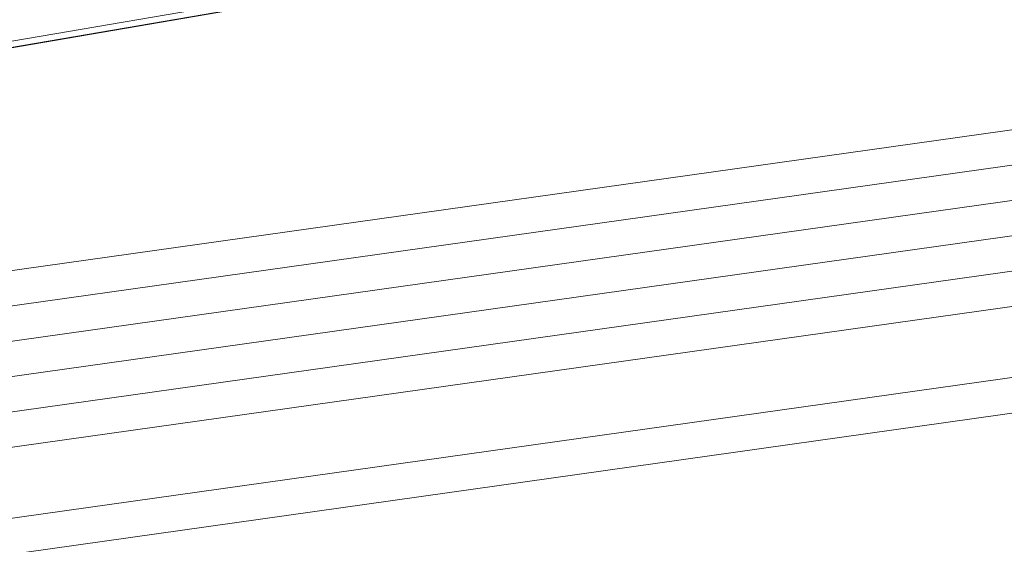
# Model space of a CAD drawing. Header units: metres. Extents: x -502 to 161, y -108 to 174.
# Tile 442 of 656: x -91.858 to -90.456, y -22.206 to -21.459. Entities that reach past the tile are written whole.
import ezdxf

# ---------------------------------------------------------------- set-up
doc = ezdxf.new("R2010")
doc.units = ezdxf.units.M
doc.header["$LTSCALE"] = 0.1
for name, color, linetype in [('BRI31-005.05-5p02-Koordinierung Lageplan 4. BA ZOB West 2022-06-15', 7, 'Continuous'), ('BRI31-005.06-5f07-Koordinierung Lageplan 4. BA ZOB Fernbusbahnh', 7, 'Continuous'), ('BRI32-005.02-5f05-Koordinierung Schemaplan 4 BA ZOB Teilbereich', 7, 'Continuous'), ('BRI32-005.03-5f06-Koordinierung Schemaplan 4 BA ZOB Teilbereich 2 Ost - Bahnhofsallee 2023-01-21', 7, 'Continuous')]:
    doc.layers.add(name, color=color, linetype=linetype)

msp = doc.modelspace()

# ---------------------------------------------------------------- linework, layer by layer
at = {"layer": 'BRI31-005.05-5p02-Koordinierung Lageplan 4. BA ZOB West 2022-06-15', "color": 250, "linetype": 'Continuous', "lineweight": 25, "true_color": 0x333333, "transparency": 33554687, "flags": 128}
msp.add_lwpolyline([(-56.5277, -14.4214), (-56.8867, -14.7024), (-57.7897, -15.4384), (-58.2967, -15.5914), (-58.9897, -15.6804), (-59.9817, -15.8044), (-61.6517, -16.0124), (-63.7667, -16.5514), (-69.5677, -17.5814), (-75.3107, -18.5214), (-81.5507, -19.6624), (-84.6277, -20.2574), (-93.6117, -21.7974), (-104.3677, -23.9574), (-121.7007, -27.2534), (-122.6037, -27.4204), (-126.1357, -28.0794), (-137.6177, -30.2574), (-150.2747, -32.6514), (-151.8687, -32.9574), (-154.1107, -33.3844)], dxfattribs=at)
at = {"layer": 'BRI31-005.05-5p02-Koordinierung Lageplan 4. BA ZOB West 2022-06-15', "color": 35, "linetype": 'Continuous', "lineweight": 13, "true_color": 0x99724c, "transparency": 33554687, "flags": 128}
msp.add_lwpolyline([(-56.5317, -14.4104), (-56.8937, -14.6954), (-57.7937, -15.4294), (-58.2987, -15.5824), (-58.9897, -15.6704), (-59.9837, -15.7944), (-61.6527, -16.0034), (-63.7687, -16.5424), (-69.5707, -17.5724), (-75.3137, -18.5124), (-81.5517, -19.6534), (-84.6287, -20.2484), (-93.6127, -21.7884), (-104.3697, -23.9484)], dxfattribs=at)
at = {"layer": 'BRI31-005.05-5p02-Koordinierung Lageplan 4. BA ZOB West 2022-06-15', "color": 7, "linetype": 'Continuous', "lineweight": 13, "transparency": 33554687, "flags": 128}
for points in [[(-56.3157, -15.2224), (-57.5557, -16.4444), (-57.8577, -16.6474), (-58.4507, -16.8154), (-61.1757, -17.3844), (-61.9767, -17.4564), (-64.0277, -17.6434), (-64.9707, -17.6534), (-68.0767, -17.9814), (-69.3327, -18.1394), (-75.2357, -19.0994), (-81.1487, -20.1794), (-82.3517, -20.3894), (-88.8127, -21.7384), (-93.4987, -22.3984), (-96.7147, -23.0684), (-98.6787, -23.4484)], [(-56.2557, -15.3044), (-57.4917, -16.5224), (-57.8147, -16.7394), (-58.4267, -16.9124), (-61.1557, -17.4824), (-61.9677, -17.5564), (-64.0227, -17.7434), (-64.9647, -17.7534), (-68.0667, -18.0804), (-69.3247, -18.1884), (-75.2267, -19.1484), (-81.1397, -20.2284), (-82.3427, -20.4384), (-88.8067, -21.7884), (-93.4907, -22.4484), (-96.7047, -23.1184), (-98.6687, -23.4984)], [(-61.4667, -16.5364), (-61.8967, -16.5874), (-64.8047, -17.0724), (-67.0677, -17.3534), (-81.2107, -19.8354), (-82.4137, -20.0454), (-83.9977, -20.3754), (-88.8717, -21.3944), (-93.5607, -22.0544), (-96.7847, -22.7254), (-98.7487, -23.1054), (-104.2927, -24.2564), (-104.8637, -24.3634), (-122.5617, -27.6464), (-126.0927, -28.3114), (-137.5747, -30.4814), (-151.2867, -33.0514), (-152.1117, -33.2054), (-156.9627, -34.1054), (-163.4867, -33.2114), (-174.4007, -31.5814), (-178.4277, -30.8814)], [(-61.4607, -16.5864), (-61.8897, -16.6374), (-64.7977, -17.1214), (-67.0607, -17.4024), (-81.2017, -19.8844), (-82.4047, -20.0944), (-83.9877, -20.4244), (-88.8627, -21.4434), (-93.5517, -22.1034), (-96.7747, -22.7744), (-98.7387, -23.1544), (-104.2827, -24.3054), (-104.8547, -24.4124), (-122.5527, -27.6954), (-126.0837, -28.3604), (-137.5657, -30.5304), (-151.2777, -33.1004), (-152.1027, -33.2544), (-156.9617, -34.1564), (-163.4937, -33.2604), (-174.4077, -31.6304), (-178.4347, -30.9304)], [(-178.4417, -30.9794), (-174.4147, -31.6794), (-163.5007, -33.3094), (-156.9607, -34.2074), (-152.0937, -33.3034), (-151.2687, -33.1494), (-137.5567, -30.5794), (-126.0747, -28.4094), (-122.5437, -27.7444), (-104.8457, -24.4614), (-104.2727, -24.3544), (-98.7287, -23.2034), (-96.7647, -22.8234), (-93.5427, -22.1524), (-88.8537, -21.4924), (-83.9777, -20.4734), (-82.3957, -20.1434), (-81.1927, -19.9334), (-67.0537, -17.4514), (-64.7907, -17.1704), (-61.8827, -16.6874), (-61.4547, -16.6364)], [(-61.4487, -16.6864), (-61.8757, -16.7374), (-64.7837, -17.2194), (-67.0467, -17.5004), (-81.1837, -19.9824), (-82.3867, -20.1924), (-83.9677, -20.5224), (-88.8447, -21.5414), (-93.5337, -22.2014), (-96.7547, -22.8724), (-98.7187, -23.2524), (-104.2627, -24.4034), (-104.8367, -24.5104), (-122.5347, -27.7934), (-126.0657, -28.4584), (-137.5477, -30.6284), (-151.2597, -33.1984), (-152.0847, -33.3524), (-156.9597, -34.2584), (-163.5077, -33.3584), (-174.4217, -31.7284), (-178.4487, -31.0284)], [(-178.4557, -31.0774), (-174.4287, -31.7774), (-163.5147, -33.4074), (-156.9587, -34.3094), (-152.0757, -33.4014), (-151.2507, -33.2474), (-137.5387, -30.6774), (-126.0567, -28.5074), (-122.5257, -27.8424), (-104.8277, -24.5594), (-104.2527, -24.4524), (-98.7087, -23.3014), (-96.7447, -22.9214), (-93.5247, -22.2504), (-88.8357, -21.5904), (-83.9577, -20.5714), (-82.3777, -20.2414), (-81.1747, -20.0314), (-67.0397, -17.5494), (-64.7767, -17.2684), (-61.8687, -16.7874), (-61.4427, -16.7364)], [(-178.4627, -31.1264), (-174.4357, -31.8264), (-163.5217, -33.4564), (-156.9577, -34.3604), (-152.0667, -33.4504), (-151.2417, -33.2964), (-137.5297, -30.7264), (-126.0477, -28.5564), (-122.5167, -27.8914), (-104.8187, -24.6084), (-104.2427, -24.5014), (-98.6987, -23.3504), (-96.7347, -22.9704), (-93.5157, -22.2994), (-88.8267, -21.6394), (-83.9477, -20.6204), (-82.3687, -20.2904), (-81.1657, -20.0804), (-67.0327, -17.5984), (-64.7697, -17.3174), (-61.8617, -16.8374), (-61.4367, -16.7864)]]:
    msp.add_lwpolyline(points, dxfattribs=at)
at = {"layer": 'BRI31-005.06-5f07-Koordinierung Lageplan 4. BA ZOB Fernbusbahnh', "color": 7, "linetype": 'Continuous', "lineweight": 9, "transparency": 33554687, "flags": 128}
for points in [[(-56.3157, -15.2224), (-57.5557, -16.4444), (-57.8577, -16.6474), (-58.4507, -16.8154), (-61.1757, -17.3844), (-61.9767, -17.4564), (-64.0277, -17.6434), (-64.9707, -17.6534), (-68.0767, -17.9814), (-69.3327, -18.1394), (-75.2357, -19.0994), (-81.1487, -20.1794), (-82.3517, -20.3894), (-88.8127, -21.7384), (-93.4987, -22.3984), (-96.7147, -23.0684), (-98.6787, -23.4484)], [(-56.2557, -15.3044), (-57.4917, -16.5224), (-57.8147, -16.7394), (-58.4267, -16.9124), (-61.1557, -17.4824), (-61.9677, -17.5564), (-64.0227, -17.7434), (-64.9647, -17.7534), (-68.0667, -18.0804), (-69.3247, -18.1884), (-75.2267, -19.1484), (-81.1397, -20.2284), (-82.3427, -20.4384), (-88.8067, -21.7884), (-93.4907, -22.4484), (-96.7047, -23.1184), (-98.6687, -23.4984)], [(-61.4667, -16.5364), (-61.8967, -16.5874), (-64.8047, -17.0724), (-67.0677, -17.3534), (-81.2107, -19.8354), (-82.4137, -20.0454), (-83.9977, -20.3754), (-88.8717, -21.3944), (-93.5607, -22.0544), (-96.7847, -22.7254), (-98.7487, -23.1054), (-104.2927, -24.2564), (-104.8637, -24.3634), (-122.5617, -27.6464), (-126.0927, -28.3114), (-137.5747, -30.4814), (-151.2867, -33.0514), (-152.1117, -33.2054), (-156.9627, -34.1054), (-163.4867, -33.2114), (-174.4007, -31.5814), (-178.4277, -30.8814)], [(-61.4607, -16.5864), (-61.8897, -16.6374), (-64.7977, -17.1214), (-67.0607, -17.4024), (-81.2017, -19.8844), (-82.4047, -20.0944), (-83.9877, -20.4244), (-88.8627, -21.4434), (-93.5517, -22.1034), (-96.7747, -22.7744), (-98.7387, -23.1544), (-104.2827, -24.3054), (-104.8547, -24.4124), (-122.5527, -27.6954), (-126.0837, -28.3604), (-137.5657, -30.5304), (-151.2777, -33.1004), (-152.1027, -33.2544), (-156.9617, -34.1564), (-163.4937, -33.2604), (-174.4077, -31.6304), (-178.4347, -30.9304)], [(-178.4417, -30.9794), (-174.4147, -31.6794), (-163.5007, -33.3094), (-156.9607, -34.2074), (-152.0937, -33.3034), (-151.2687, -33.1494), (-137.5567, -30.5794), (-126.0747, -28.4094), (-122.5437, -27.7444), (-104.8457, -24.4614), (-104.2727, -24.3544), (-98.7287, -23.2034), (-96.7647, -22.8234), (-93.5427, -22.1524), (-88.8537, -21.4924), (-83.9777, -20.4734), (-82.3957, -20.1434), (-81.1927, -19.9334), (-67.0537, -17.4514), (-64.7907, -17.1704), (-61.8827, -16.6874), (-61.4547, -16.6364)], [(-61.4487, -16.6864), (-61.8757, -16.7374), (-64.7837, -17.2194), (-67.0467, -17.5004), (-81.1837, -19.9824), (-82.3867, -20.1924), (-83.9677, -20.5224), (-88.8447, -21.5414), (-93.5337, -22.2014), (-96.7547, -22.8724), (-98.7187, -23.2524), (-104.2627, -24.4034), (-104.8367, -24.5104), (-122.5347, -27.7934), (-126.0657, -28.4584), (-137.5477, -30.6284), (-151.2597, -33.1984), (-152.0847, -33.3524), (-156.9597, -34.2584), (-163.5077, -33.3584), (-174.4217, -31.7284), (-178.4487, -31.0284)], [(-178.4557, -31.0774), (-174.4287, -31.7774), (-163.5147, -33.4074), (-156.9587, -34.3094), (-152.0757, -33.4014), (-151.2507, -33.2474), (-137.5387, -30.6774), (-126.0567, -28.5074), (-122.5257, -27.8424), (-104.8277, -24.5594), (-104.2527, -24.4524), (-98.7087, -23.3014), (-96.7447, -22.9214), (-93.5247, -22.2504), (-88.8357, -21.5904), (-83.9577, -20.5714), (-82.3777, -20.2414), (-81.1747, -20.0314), (-67.0397, -17.5494), (-64.7767, -17.2684), (-61.8687, -16.7874), (-61.4427, -16.7364)], [(-178.4627, -31.1264), (-174.4357, -31.8264), (-163.5217, -33.4564), (-156.9577, -34.3604), (-152.0667, -33.4504), (-151.2417, -33.2964), (-137.5297, -30.7264), (-126.0477, -28.5564), (-122.5167, -27.8914), (-104.8187, -24.6084), (-104.2427, -24.5014), (-98.6987, -23.3504), (-96.7347, -22.9704), (-93.5157, -22.2994), (-88.8267, -21.6394), (-83.9477, -20.6204), (-82.3687, -20.2904), (-81.1657, -20.0804), (-67.0327, -17.5984), (-64.7697, -17.3174), (-61.8617, -16.8374), (-61.4367, -16.7864)]]:
    msp.add_lwpolyline(points, dxfattribs=at)
at = {"layer": 'BRI32-005.02-5f05-Koordinierung Schemaplan 4 BA ZOB Teilbereich', "color": 250, "linetype": 'Continuous', "lineweight": 25, "true_color": 0x333333, "transparency": 33554687, "flags": 128}
msp.add_lwpolyline([(-56.5277, -14.4214), (-56.8867, -14.7024), (-57.7897, -15.4384), (-58.2967, -15.5914), (-58.9897, -15.6804), (-59.9817, -15.8044), (-61.6517, -16.0124), (-63.7667, -16.5514), (-69.5677, -17.5814), (-75.3107, -18.5214), (-81.5507, -19.6624), (-84.6277, -20.2574), (-93.6117, -21.7974), (-104.3677, -23.9574), (-121.7007, -27.2534), (-122.6037, -27.4204), (-126.1357, -28.0794), (-137.6177, -30.2574), (-150.2747, -32.6514), (-151.8687, -32.9574), (-154.1107, -33.3844)], dxfattribs=at)
at = {"layer": 'BRI32-005.02-5f05-Koordinierung Schemaplan 4 BA ZOB Teilbereich', "color": 35, "linetype": 'Continuous', "lineweight": 13, "true_color": 0x99724c, "transparency": 33554687, "flags": 128}
msp.add_lwpolyline([(-56.5317, -14.4104), (-56.8937, -14.6954), (-57.7937, -15.4294), (-58.2987, -15.5824), (-58.9897, -15.6704), (-59.9837, -15.7944), (-61.6527, -16.0034), (-63.7687, -16.5424), (-69.5707, -17.5724), (-75.3137, -18.5124), (-81.5517, -19.6534), (-84.6287, -20.2484), (-93.6127, -21.7884), (-104.3697, -23.9484)], dxfattribs=at)
at = {"layer": 'BRI32-005.02-5f05-Koordinierung Schemaplan 4 BA ZOB Teilbereich', "color": 7, "linetype": 'Continuous', "lineweight": 13, "transparency": 33554687, "flags": 128}
for points in [[(-56.3157, -15.2224), (-57.5557, -16.4444), (-57.8577, -16.6474), (-58.4507, -16.8154), (-61.1757, -17.3844), (-61.9767, -17.4564), (-64.0277, -17.6434), (-64.9707, -17.6534), (-68.0767, -17.9814), (-69.3327, -18.1394), (-75.2357, -19.0994), (-81.1487, -20.1794), (-82.3517, -20.3894), (-88.8127, -21.7384), (-93.4987, -22.3984), (-96.7147, -23.0684), (-98.6787, -23.4484)], [(-56.2557, -15.3044), (-57.4917, -16.5224), (-57.8147, -16.7394), (-58.4267, -16.9124), (-61.1557, -17.4824), (-61.9677, -17.5564), (-64.0227, -17.7434), (-64.9647, -17.7534), (-68.0667, -18.0804), (-69.3247, -18.1884), (-75.2267, -19.1484), (-81.1397, -20.2284), (-82.3427, -20.4384), (-88.8067, -21.7884), (-93.4907, -22.4484), (-96.7047, -23.1184), (-98.6687, -23.4984)]]:
    msp.add_lwpolyline(points, dxfattribs=at)
at = {"layer": 'BRI32-005.03-5f06-Koordinierung Schemaplan 4 BA ZOB Teilbereich 2 Ost - Bahnhofsallee 2023-01-21', "color": 250, "linetype": 'Continuous', "lineweight": 20, "true_color": 0x333333, "transparency": 33554687, "flags": 128}
msp.add_lwpolyline([(-56.5277, -14.4214), (-56.8867, -14.7024), (-57.7897, -15.4384), (-58.2967, -15.5914), (-58.9897, -15.6804), (-59.9817, -15.8044), (-61.6517, -16.0124), (-63.7667, -16.5514), (-69.5677, -17.5814), (-75.3107, -18.5214), (-81.5507, -19.6624), (-84.6277, -20.2574), (-93.6117, -21.7974), (-104.3677, -23.9574), (-121.7007, -27.2534), (-122.6037, -27.4204), (-126.1357, -28.0794), (-137.6177, -30.2574), (-150.2747, -32.6514), (-151.8687, -32.9574), (-154.1107, -33.3844)], dxfattribs=at)
at = {"layer": 'BRI32-005.03-5f06-Koordinierung Schemaplan 4 BA ZOB Teilbereich 2 Ost - Bahnhofsallee 2023-01-21', "color": 35, "linetype": 'Continuous', "lineweight": 9, "true_color": 0x99724c, "transparency": 33554687, "flags": 128}
msp.add_lwpolyline([(-56.5317, -14.4104), (-56.8937, -14.6954), (-57.7937, -15.4294), (-58.2987, -15.5824), (-58.9897, -15.6704), (-59.9837, -15.7944), (-61.6527, -16.0034), (-63.7687, -16.5424), (-69.5707, -17.5724), (-75.3137, -18.5124), (-81.5517, -19.6534), (-84.6287, -20.2484), (-93.6127, -21.7884), (-104.3697, -23.9484)], dxfattribs=at)
at = {"layer": 'BRI32-005.03-5f06-Koordinierung Schemaplan 4 BA ZOB Teilbereich 2 Ost - Bahnhofsallee 2023-01-21', "color": 7, "linetype": 'Continuous', "lineweight": 9, "transparency": 33554687, "flags": 128}
for points in [[(-56.3157, -15.2224), (-57.5557, -16.4444), (-57.8577, -16.6474), (-58.4507, -16.8154), (-61.1757, -17.3844), (-61.9767, -17.4564), (-64.0277, -17.6434), (-64.9707, -17.6534), (-68.0767, -17.9814), (-69.3327, -18.1394), (-75.2357, -19.0994), (-81.1487, -20.1794), (-82.3517, -20.3894), (-88.8127, -21.7384), (-93.4987, -22.3984), (-96.7147, -23.0684), (-98.6787, -23.4484)], [(-56.2557, -15.3044), (-57.4917, -16.5224), (-57.8147, -16.7394), (-58.4267, -16.9124), (-61.1557, -17.4824), (-61.9677, -17.5564), (-64.0227, -17.7434), (-64.9647, -17.7534), (-68.0667, -18.0804), (-69.3247, -18.1884), (-75.2267, -19.1484), (-81.1397, -20.2284), (-82.3427, -20.4384), (-88.8067, -21.7884), (-93.4907, -22.4484), (-96.7047, -23.1184), (-98.6687, -23.4984)], [(-61.4667, -16.5364), (-61.8967, -16.5874), (-64.8047, -17.0724), (-67.0677, -17.3534), (-81.2107, -19.8354), (-82.4137, -20.0454), (-83.9977, -20.3754), (-88.8717, -21.3944), (-93.5607, -22.0544), (-96.7847, -22.7254), (-98.7487, -23.1054), (-104.2927, -24.2564), (-104.8637, -24.3634), (-122.5617, -27.6464), (-126.0927, -28.3114), (-137.5747, -30.4814), (-151.2867, -33.0514), (-152.1117, -33.2054), (-156.9627, -34.1054), (-163.4867, -33.2114), (-174.4007, -31.5814), (-178.4277, -30.8814)], [(-61.4607, -16.5864), (-61.8897, -16.6374), (-64.7977, -17.1214), (-67.0607, -17.4024), (-81.2017, -19.8844), (-82.4047, -20.0944), (-83.9877, -20.4244), (-88.8627, -21.4434), (-93.5517, -22.1034), (-96.7747, -22.7744), (-98.7387, -23.1544), (-104.2827, -24.3054), (-104.8547, -24.4124), (-122.5527, -27.6954), (-126.0837, -28.3604), (-137.5657, -30.5304), (-151.2777, -33.1004), (-152.1027, -33.2544), (-156.9617, -34.1564), (-163.4937, -33.2604), (-174.4077, -31.6304), (-178.4347, -30.9304)], [(-178.4417, -30.9794), (-174.4147, -31.6794), (-163.5007, -33.3094), (-156.9607, -34.2074), (-152.0937, -33.3034), (-151.2687, -33.1494), (-137.5567, -30.5794), (-126.0747, -28.4094), (-122.5437, -27.7444), (-104.8457, -24.4614), (-104.2727, -24.3544), (-98.7287, -23.2034), (-96.7647, -22.8234), (-93.5427, -22.1524), (-88.8537, -21.4924), (-83.9777, -20.4734), (-82.3957, -20.1434), (-81.1927, -19.9334), (-67.0537, -17.4514), (-64.7907, -17.1704), (-61.8827, -16.6874), (-61.4547, -16.6364)], [(-61.4487, -16.6864), (-61.8757, -16.7374), (-64.7837, -17.2194), (-67.0467, -17.5004), (-81.1837, -19.9824), (-82.3867, -20.1924), (-83.9677, -20.5224), (-88.8447, -21.5414), (-93.5337, -22.2014), (-96.7547, -22.8724), (-98.7187, -23.2524), (-104.2627, -24.4034), (-104.8367, -24.5104), (-122.5347, -27.7934), (-126.0657, -28.4584), (-137.5477, -30.6284), (-151.2597, -33.1984), (-152.0847, -33.3524), (-156.9597, -34.2584), (-163.5077, -33.3584), (-174.4217, -31.7284), (-178.4487, -31.0284)], [(-178.4557, -31.0774), (-174.4287, -31.7774), (-163.5147, -33.4074), (-156.9587, -34.3094), (-152.0757, -33.4014), (-151.2507, -33.2474), (-137.5387, -30.6774), (-126.0567, -28.5074), (-122.5257, -27.8424), (-104.8277, -24.5594), (-104.2527, -24.4524), (-98.7087, -23.3014), (-96.7447, -22.9214), (-93.5247, -22.2504), (-88.8357, -21.5904), (-83.9577, -20.5714), (-82.3777, -20.2414), (-81.1747, -20.0314), (-67.0397, -17.5494), (-64.7767, -17.2684), (-61.8687, -16.7874), (-61.4427, -16.7364)], [(-178.4627, -31.1264), (-174.4357, -31.8264), (-163.5217, -33.4564), (-156.9577, -34.3604), (-152.0667, -33.4504), (-151.2417, -33.2964), (-137.5297, -30.7264), (-126.0477, -28.5564), (-122.5167, -27.8914), (-104.8187, -24.6084), (-104.2427, -24.5014), (-98.6987, -23.3504), (-96.7347, -22.9704), (-93.5157, -22.2994), (-88.8267, -21.6394), (-83.9477, -20.6204), (-82.3687, -20.2904), (-81.1657, -20.0804), (-67.0327, -17.5984), (-64.7697, -17.3174), (-61.8617, -16.8374), (-61.4367, -16.7864)]]:
    msp.add_lwpolyline(points, dxfattribs=at)

doc.saveas('drawing.dxf')
